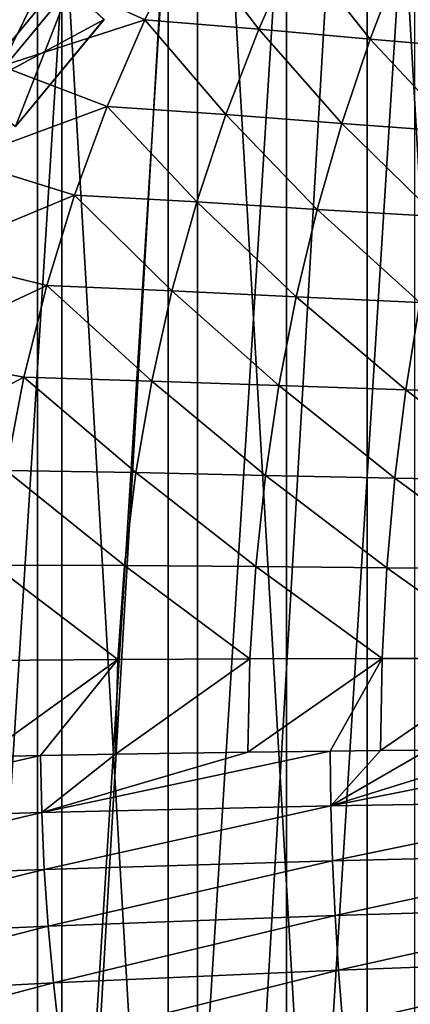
# Model space of a CAD drawing. Header units: metres. Extents: x -24 to 24, y -238 to 25.
# Tile 442 of 477: x -13.29 to -7.46, y -3.4 to 11.29. Entities that reach past the tile are written whole.
import ezdxf

# ---------------------------------------------------------------- set-up
doc = ezdxf.new("R2010")
doc.units = ezdxf.units.M
doc.layers.add('solid_10441023_001', color=7, linetype='CONTINUOUS')

msp = doc.modelspace()

# ---------------------------------------------------------------- linework, layer by layer
at = {"layer": 'solid_10441023_001'}
for points in [[(-5.462286, 23.061947, 43.900002), (-8.102736, 22.271858, 43.900002), (-5.462286, -23.061947, 43.900002)], [(-8.102736, -22.271858, -103.199997), (-8.102736, 22.271858, -103.199997), (-5.462286, 23.061947, -103.199997)], [(-5.462286, -23.061947, -103.199997), (-8.102736, -22.271858, -103.199997), (-5.462286, 23.061947, -103.199997)], [(-8.102736, 22.271858, 43.900002), (-10.633893, 21.180424, 43.900002), (-8.102736, -22.271858, 43.900002)], [(-10.633893, -21.180424, -103.199997), (-10.633893, 21.180424, -103.199997), (-8.102736, 22.271858, -103.199997)], [(-8.102736, -22.271858, -103.199997), (-10.633893, -21.180424, -103.199997), (-8.102736, 22.271858, -103.199997)], [(-8.102736, 22.271858, 43.900002), (-8.102736, -22.271858, 43.900002), (-5.462286, -23.061947, 43.900002)], [(-10.633893, 21.180424, 43.900002), (-13.021141, 19.802523, 43.900002), (-10.633893, -21.180424, 43.900002)], [(-13.021141, -19.802523, -103.199997), (-13.021141, 19.802523, -103.199997), (-10.633893, 21.180424, -103.199997)], [(-10.633893, -21.180424, -103.199997), (-13.021141, -19.802523, -103.199997), (-10.633893, 21.180424, -103.199997)], [(-10.633893, 21.180424, 43.900002), (-10.633893, -21.180424, 43.900002), (-8.102736, -22.271858, 43.900002)], [(-13.021141, 19.802523, 43.900002), (-15.232268, 18.156761, 43.900002), (-13.021141, -19.802523, 43.900002)], [(-15.232268, -18.156761, -103.199997), (-15.232268, 18.156761, -103.199997), (-13.021141, 19.802523, -103.199997)], [(-13.021141, -19.802523, -103.199997), (-15.232268, -18.156761, -103.199997), (-13.021141, 19.802523, -103.199997)], [(-13.021141, 19.802523, 43.900002), (-13.021141, -19.802523, 43.900002), (-10.633893, -21.180424, 43.900002)], [(-15.232268, 18.156761, 43.900002), (-15.232268, -18.156761, 43.900002), (-13.021141, -19.802523, 43.900002)], [(-7.393632, 15.712238, 56.700001), (-7.393632, -15.712238, 56.700001), (-9.3046, -14.661673, 56.700001)], [(-7.393632, 15.712238, 56.700001), (-9.3046, -14.661673, 56.700001), (-9.3046, 14.661673, 56.700001)], [(-9.3046, 14.661673, 56.700001), (-9.3046, -14.661673, 56.700001), (-11.068827, -13.379885, 56.700001)], [(-9.3046, 14.661673, 56.700001), (-11.068827, -13.379885, 56.700001), (-11.068827, 13.379885, 56.700001)], [(-11.068827, 13.379885, 56.700001), (-11.068827, -13.379885, 56.700001), (-12.658491, -11.887088, 56.700001)], [(-11.068827, 13.379885, 56.700001), (-12.658491, -11.887088, 56.700001), (-12.658491, 11.887088, 56.700001)], [(-14.410832, 12.525342, 71.589043), (-15.189942, 11.099848, 72.003067), (-12.883798, 11.968786, 71.900406)], [(-12.883798, 11.968786, 71.900406), (-11.419458, 11.292006, 72.232971), (-10.793786, 12.555637, 71.846733)], [(-10.793786, 12.555637, 71.846733), (-11.419458, 11.292006, 72.232971), (-9.716593, 11.15409, 72.38562)], [(-10.793786, 12.555637, 71.846733), (-9.716593, 11.15409, 72.38562), (-9.162712, 12.405823, 71.994888)], [(-9.162712, 12.405823, 71.994888), (-9.716593, 11.15409, 72.38562), (-8.054414, 11.003896, 72.523643)], [(-9.162712, 12.405823, 71.994888), (-8.054414, 11.003896, 72.523643), (-7.582709, 12.243321, 72.129692)], [(-7.582709, 12.243321, 72.129692), (-8.054414, 11.003896, 72.523643), (-6.41747, 10.864909, 72.640732)], [(-7.582709, 12.243321, 72.129692), (-6.41747, 10.864909, 72.640732), (-6.034407, 12.093282, 72.244392)], [(-12.538411, 11.774055, 45), (-13.915172, 10.109804, 45), (-17.282705, 11.929289, 45)], [(-15.189942, 11.099848, 72.003067), (-13.559978, 10.6022, 72.305168), (-12.883798, 11.968786, 71.900406)], [(-12.883798, 11.968786, 71.900406), (-13.559978, 10.6022, 72.305168), (-11.419458, 11.292006, 72.232971)], [(-12.658491, 11.887088, 56.700001), (-14.048522, 10.206824, 56.700001), (-12.027924, 11.29509, 55.201923)], [(-12.658491, 11.887088, 56.700001), (-12.658491, -11.887088, 56.700001), (-14.048522, -10.206824, 56.700001)], [(-12.658491, 11.887088, 56.700001), (-14.048522, -10.206824, 56.700001), (-14.048522, 10.206824, 56.700001)], [(-12.538411, 11.774055, 45), (-13.348854, 9.698356, 45.700005), (-13.915172, 10.109804, 45)], [(-12.538411, 11.774055, 45), (-12.028124, 11.294876, 45.700005), (-13.348854, 9.698356, 45.700005)], [(-14.048522, 10.206824, 56.700001), (-13.348753, 9.698494, 55.201923), (-12.027924, 11.29509, 55.201923)], [(-13.559978, 10.6022, 72.305168), (-11.978235, 9.997828, 72.622253), (-11.419458, 11.292006, 72.232971)], [(-13.348753, 9.698494, 55.201923), (-13.348854, 9.698356, 45.700005), (-12.028124, 11.294876, 45.700005)], [(-12.027924, 11.29509, 55.201923), (-13.348753, 9.698494, 55.201923), (-12.028124, 11.294876, 45.700005)], [(-11.419458, 11.292006, 72.232971), (-11.978235, 9.997828, 72.622253), (-10.211536, 9.876213, 72.777397)], [(-11.419458, 11.292006, 72.232971), (-10.211536, 9.876213, 72.777397), (-9.716593, 11.15409, 72.38562)], [(-9.716593, 11.15409, 72.38562), (-10.211536, 9.876213, 72.777397), (-8.476096, 9.742688, 72.916779)], [(-9.716593, 11.15409, 72.38562), (-8.476096, 9.742688, 72.916779), (-8.054414, 11.003896, 72.523643)], [(-8.054414, 11.003896, 72.523643), (-8.476096, 9.742688, 72.916779), (-6.760009, 9.618657, 73.03466)], [(-8.054414, 11.003896, 72.523643), (-6.760009, 9.618657, 73.03466), (-6.41747, 10.864909, 72.640732)], [(-13.559978, 10.6022, 72.305168), (-14.152051, 9.199486, 72.714828), (-11.978235, 9.997828, 72.622253)], [(-14.152051, 9.199486, 72.714828), (-12.467082, 8.675561, 73.013786), (-11.978235, 9.997828, 72.622253)], [(-11.978235, 9.997828, 72.622253), (-12.467082, 8.675561, 73.013786), (-10.644809, 8.573723, 73.169662)], [(-11.978235, 9.997828, 72.622253), (-10.644809, 8.573723, 73.169662), (-10.211536, 9.876213, 72.777397)], [(-10.211536, 9.876213, 72.777397), (-10.644809, 8.573723, 73.169662), (-8.845396, 8.460354, 73.308762)], [(-10.211536, 9.876213, 72.777397), (-8.845396, 8.460354, 73.308762), (-8.476096, 9.742688, 72.916779)], [(-8.476096, 9.742688, 72.916779), (-8.845396, 8.460354, 73.308762), (-7.060091, 8.354425, 73.426003)], [(-8.476096, 9.742688, 72.916779), (-7.060091, 8.354425, 73.426003), (-6.760009, 9.618657, 73.03466)], [(-14.152051, 9.199486, 72.714828), (-14.656221, 7.764601, 73.128204), (-12.467082, 8.675561, 73.013786)], [(-14.656221, 7.764601, 73.128204), (-12.882967, 7.327665, 73.406776), (-12.467082, 8.675561, 73.013786)], [(-12.467082, 8.675561, 73.013786), (-12.882967, 7.327665, 73.406776), (-11.013671, 7.248149, 73.561844)], [(-12.467082, 8.675561, 73.013786), (-11.013671, 7.248149, 73.561844), (-10.644809, 8.573723, 73.169662)], [(-10.644809, 8.573723, 73.169662), (-11.013671, 7.248149, 73.561844), (-9.159951, 7.157553, 73.699234)], [(-10.644809, 8.573723, 73.169662), (-9.159951, 7.157553, 73.699234), (-8.845396, 8.460354, 73.308762)], [(-8.845396, 8.460354, 73.308762), (-9.159951, 7.157553, 73.699234), (-7.315781, 7.07211, 73.814598)], [(-8.845396, 8.460354, 73.308762), (-7.315781, 7.07211, 73.814598), (-7.060091, 8.354425, 73.426003)], [(-14.656221, 7.764601, 73.128204), (-15.069404, 6.301559, 73.544098), (-12.882967, 7.327665, 73.406776)], [(-15.069404, 6.301559, 73.544098), (-13.223707, 5.956656, 73.80043), (-12.882967, 7.327665, 73.406776)], [(-12.882967, 7.327665, 73.406776), (-13.223707, 5.956656, 73.80043), (-11.316, 5.901058, 73.953377)], [(-12.882967, 7.327665, 73.406776), (-11.316, 5.901058, 73.953377), (-11.013671, 7.248149, 73.561844)], [(-11.013671, 7.248149, 73.561844), (-11.316, 5.901058, 73.953377), (-9.41785, 5.834963, 74.087852)], [(-11.013671, 7.248149, 73.561844), (-9.41785, 5.834963, 74.087852), (-9.159951, 7.157553, 73.699234)], [(-9.159951, 7.157553, 73.699234), (-9.41785, 5.834963, 74.087852), (-7.525469, 5.771624, 74.200294)], [(-9.159951, 7.157553, 73.699234), (-7.525469, 5.771624, 74.200294), (-7.315781, 7.07211, 73.814598)], [(-7.315781, 7.07211, 73.814598), (-7.525469, 5.771624, 74.200294), (-5.637224, 5.713635, 74.290131)], [(-15.069404, 6.301559, 73.544098), (-15.391109, 4.814581, 73.961273), (-13.223707, 5.956656, 73.80043)], [(-15.391109, 4.814581, 73.961273), (-13.489101, 4.565188, 74.193909), (-13.223707, 5.956656, 73.80043)], [(-13.223707, 5.956656, 73.80043), (-13.489101, 4.565188, 74.193909), (-11.551524, 4.534124, 74.343658)], [(-13.223707, 5.956656, 73.80043), (-11.551524, 4.534124, 74.343658), (-11.316, 5.901058, 73.953377)], [(-11.316, 5.901058, 73.953377), (-11.551524, 4.534124, 74.343658), (-9.618796, 4.493346, 74.474228)], [(-11.316, 5.901058, 73.953377), (-9.618796, 4.493346, 74.474228), (-9.41785, 5.834963, 74.087852)], [(-9.41785, 5.834963, 74.087852), (-9.618796, 4.493346, 74.474228), (-7.688874, 4.452928, 74.582893)], [(-9.41785, 5.834963, 74.087852), (-7.688874, 4.452928, 74.582893), (-7.525469, 5.771624, 74.200294)], [(-7.525469, 5.771624, 74.200294), (-7.688874, 4.452928, 74.582893), (-5.760929, 4.414849, 74.669212)], [(-7.525469, 5.771624, 74.200294), (-5.760929, 4.414849, 74.669212), (-5.637224, 5.713635, 74.290131)], [(-13.489101, 4.565188, 74.193909), (-13.679235, 3.155933, 74.586357), (-11.720319, 3.149045, 74.732086)], [(-13.489101, 4.565188, 74.193909), (-11.720319, 3.149045, 74.732086), (-11.551524, 4.534124, 74.343658)], [(-11.551524, 4.534124, 74.343658), (-11.720319, 3.149045, 74.732086), (-9.762854, 3.133478, 74.857986)], [(-11.551524, 4.534124, 74.343658), (-9.762854, 3.133478, 74.857986), (-9.618796, 4.493346, 74.474228)], [(-9.618796, 4.493346, 74.474228), (-9.762854, 3.133478, 74.857986), (-7.806048, 3.115999, 74.962234)], [(-9.618796, 4.493346, 74.474228), (-7.806048, 3.115999, 74.962234), (-7.688874, 4.452928, 74.582893)], [(-7.688874, 4.452928, 74.582893), (-7.806048, 3.115999, 74.962234), (-5.849653, 3.097926, 75.044502)], [(-7.688874, 4.452928, 74.582893), (-5.849653, 3.097926, 75.044502), (-5.760929, 4.414849, 74.669212)], [(-13.679235, 3.155933, 74.586357), (-13.794191, 1.731566, 74.976944), (-11.822459, 1.747515, 75.118042)], [(-13.679235, 3.155933, 74.586357), (-11.822459, 1.747515, 75.118042), (-11.720319, 3.149045, 74.732086)], [(-11.720319, 3.149045, 74.732086), (-11.822459, 1.747515, 75.118042), (-9.850087, 1.756136, 75.238739)], [(-11.720319, 3.149045, 74.732086), (-9.850087, 1.756136, 75.238739), (-9.762854, 3.133478, 74.857986)], [(-9.762854, 3.133478, 74.857986), (-9.850087, 1.756136, 75.238739), (-7.877044, 1.760815, 75.33812)], [(-9.762854, 3.133478, 74.857986), (-7.877044, 1.760815, 75.33812), (-7.806048, 3.115999, 74.962234)], [(-7.806048, 3.115999, 74.962234), (-7.877044, 1.760815, 75.33812), (-5.903436, 1.762195, 75.415993)], [(-7.806048, 3.115999, 74.962234), (-5.903436, 1.762195, 75.415993), (-5.849653, 3.097926, 75.044502)], [(-13.834054, 0.294759, 75.364815), (-12.977033, 0.31127, 75.42643), (-11.822459, 1.747515, 75.118042)], [(-13.794191, 1.731566, 74.976944), (-13.834054, 0.294759, 75.364815), (-11.822459, 1.747515, 75.118042)], [(-12.977033, 0.31127, 75.42643), (-11.85791, 0.331235, 75.500938), (-11.822459, 1.747515, 75.118042)], [(-11.85791, 0.331235, 75.500938), (-9.880408, 0.3621, 75.616127), (-9.850087, 1.756136, 75.238739)], [(-11.822459, 1.747515, 75.118042), (-11.85791, 0.331235, 75.500938), (-9.850087, 1.756136, 75.238739)], [(-9.880408, 0.3621, 75.616127), (-8.653936, 0.378415, 75.677025), (-7.877044, 1.760815, 75.33812)], [(-9.850087, 1.756136, 75.238739), (-9.880408, 0.3621, 75.616127), (-7.877044, 1.760815, 75.33812)], [(-8.653936, 0.378415, 75.677025), (-7.901819, 0.387351, 75.710373), (-7.877044, 1.760815, 75.33812)], [(-7.901819, 0.387351, 75.710373), (-7.206851, 0.394885, 75.738487), (-5.903436, 1.762195, 75.415993)], [(-7.877044, 1.760815, 75.33812), (-7.901819, 0.387351, 75.710373), (-5.903436, 1.762195, 75.415993)], [(-17.265812, -0.664177, 75.312683), (-12.977033, 0.31127, 75.42643), (-13.834054, 0.294759, 75.364815)], [(-12.957264, -0.537719, 75.654099), (-12.977033, 0.31127, 75.42643), (-17.265812, -0.664177, 75.312683)], [(-12.957264, -0.537719, 75.654099), (-11.85791, 0.331235, 75.500938), (-12.977033, 0.31127, 75.42643)], [(-12.957264, -0.537719, 75.654099), (-8.653936, 0.378415, 75.677025), (-9.880408, 0.3621, 75.616127)], [(-8.641024, -0.439139, 75.896095), (-8.653936, 0.378415, 75.677025), (-12.957264, -0.537719, 75.654099)], [(-12.957264, -0.537719, 75.654099), (-9.880408, 0.3621, 75.616127), (-11.85791, 0.331235, 75.500938)], [(-8.641024, -0.439139, 75.896095), (-7.901819, 0.387351, 75.710373), (-8.653936, 0.378415, 75.677025)], [(-8.641024, -0.439139, 75.896095), (-4.325301, 0.418727, 75.827461), (-5.921864, 0.406989, 75.783661)], [(-4.319639, -0.368483, 76.038368), (-4.325301, 0.418727, 75.827461), (-8.641024, -0.439139, 75.896095)], [(-8.641024, -0.439139, 75.896095), (-5.921864, 0.406989, 75.783661), (-7.206851, 0.394885, 75.738487)], [(-8.641024, -0.439139, 75.896095), (-7.206851, 0.394885, 75.738487), (-7.901819, 0.387351, 75.710373)], [(-8.641024, -0.439139, 75.896095), (-12.957264, -0.537719, 75.654099), (-12.918511, -1.386619, 75.880714)], [(-8.615376, -1.256645, 76.114624), (-8.641024, -0.439139, 75.896095), (-12.918511, -1.386619, 75.880714)], [(-4.319639, -0.368483, 76.038368), (-8.641024, -0.439139, 75.896095), (-8.615376, -1.256645, 76.114624)], [(-4.306899, -1.155657, 76.249123), (-4.319639, -0.368483, 76.038368), (-8.615376, -1.256645, 76.114624)], [(-12.957264, -0.537719, 75.654099), (-17.265812, -0.664177, 75.312683), (-17.213766, -1.545507, 75.54808)], [(-12.918511, -1.386619, 75.880714), (-12.957264, -0.537719, 75.654099), (-17.213766, -1.545507, 75.54808)], [(-4.306899, -1.155657, 76.249123), (-8.615376, -1.256645, 76.114624), (-8.577078, -2.073417, 76.332497)], [(-4.287866, -1.942459, 76.459641), (-4.306899, -1.155657, 76.249123), (-8.577078, -2.073417, 76.332497)], [(-8.615376, -1.256645, 76.114624), (-12.918511, -1.386619, 75.880714), (-12.860733, -2.234397, 76.106178)], [(-8.577078, -2.073417, 76.332497), (-8.615376, -1.256645, 76.114624), (-12.860733, -2.234397, 76.106178)], [(-12.918511, -1.386619, 75.880714), (-17.213766, -1.545507, 75.54808), (-17.136364, -2.425283, 75.781952)], [(-12.860733, -2.234397, 76.106178), (-12.918511, -1.386619, 75.880714), (-17.136364, -2.425283, 75.781952)], [(-4.287866, -1.942459, 76.459641), (-8.577078, -2.073417, 76.332497), (-8.52607, -2.888767, 76.549637)], [(-4.262504, -2.728548, 76.669868), (-4.287866, -1.942459, 76.459641), (-8.52607, -2.888767, 76.549637)], [(-8.577078, -2.073417, 76.332497), (-12.860733, -2.234397, 76.106178), (-12.783844, -3.080017, 76.330414)], [(-8.52607, -2.888767, 76.549637), (-8.577078, -2.073417, 76.332497), (-12.783844, -3.080017, 76.330414)], [(-12.860733, -2.234397, 76.106178), (-17.136364, -2.425283, 75.781952), (-17.033489, -3.302122, 76.014214)], [(-12.783844, -3.080017, 76.330414), (-12.860733, -2.234397, 76.106178), (-17.033489, -3.302122, 76.014214)], [(-4.262504, -2.728548, 76.669868), (-8.52607, -2.888767, 76.549637), (-8.462273, -3.701986, 76.765945)], [(-4.230772, -3.513572, 76.87973), (-4.262504, -2.728548, 76.669868), (-8.462273, -3.701986, 76.765945)], [(-8.52607, -2.888767, 76.549637), (-12.783844, -3.080017, 76.330414), (-12.687734, -3.922412, 76.553329)], [(-8.462273, -3.701986, 76.765945), (-8.52607, -2.888767, 76.549637), (-12.687734, -3.922412, 76.553329)], [(-12.783844, -3.080017, 76.330414), (-17.033489, -3.302122, 76.014214), (-16.904995, -4.174601, 76.244781)], [(-12.687734, -3.922412, 76.553329), (-12.783844, -3.080017, 76.330414), (-16.904995, -4.174601, 76.244781)]]:
    msp.add_3dface(points, dxfattribs=at)

doc.saveas('drawing.dxf')
